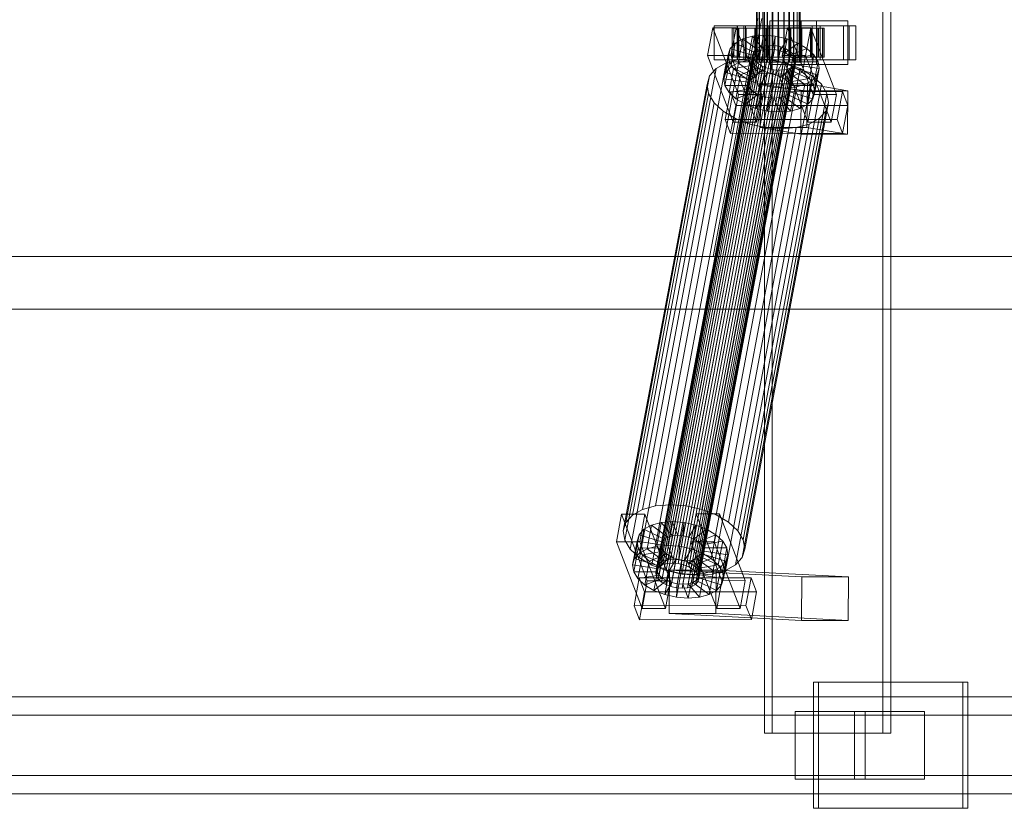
# Model space of a CAD drawing. Header units: millimetres. Extents: x -1970 to 61924, y -58230 to 6847.
# Tile 388 of 656: x 7859 to 8265, y -18456 to -18130. Entities that reach past the tile are written whole.
import ezdxf

# ---------------------------------------------------------------- set-up
doc = ezdxf.new("R2010")
doc.units = ezdxf.units.MM
doc.layers.add('superior_C01', color=7, linetype='Continuous', lineweight=0)

msp = doc.modelspace()

# ---------------------------------------------------------------- linework, layer by layer
at = {"layer": 'superior_C01'}
for p, q in [((8166.16, -17575), (8166.16, -18425)), ((8169.395, -18425), (8169.395, -17575)), ((8215.079, -18425), (8215.079, -17575)), ((8218.314, -17575), (8218.314, -18425)), ((8162.855, -18148), (8162.855, -17852)), ((8163.135, -18148), (8163.135, -17852)), ((8163.188, -18148), (8163.188, -17852)), ((8164.01, -18148), (8164.01, -17852)), ((8164.111, -18148), (8164.111, -17852)), ((8165.419, -18148), (8165.419, -17852)), ((8165.562, -18148), (8165.562, -17852)), ((8167.267, -18148), (8167.267, -17852)), ((8167.442, -18148), (8167.442, -17852)), ((8169.428, -18148), (8169.428, -17852)), ((8169.622, -18148), (8169.622, -17852)), ((8171.753, -18148), (8171.753, -17852)), ((8171.955, -18148), (8171.955, -17852)), ((8174.086, -18148), (8174.086, -17852)), ((8174.281, -18148), (8174.281, -17852)), ((8176.267, -18148), (8176.267, -17852)), ((8176.441, -18148), (8176.441, -17852)), ((8178.147, -18148), (8178.147, -17852)), ((8178.289, -18148), (8178.289, -17852)), ((8179.598, -18148), (8179.598, -17852)), ((8179.698, -18148), (8179.698, -17852)), ((8180.521, -17852), (8180.521, -18148)), ((8180.573, -18148), (8180.573, -17852)), ((8180.854, -18148), (8180.854, -17852)), ((8163.398, -18130), (8144.954, -18228.298)), ((8146.562, -18228.298), (8165.006, -18130)), ((8187.685, -18131), (8168.426, -18131)), ((8168.426, -18131), (8168.426, -18149)), ((8181.259, -18131), (8168.426, -18131)), ((8181.259, -18149), (8181.259, -18131)), ((8181.259, -18131), (8200.519, -18131)), ((8187.685, -18149), (8187.685, -18131)), ((8187.685, -18131), (8200.519, -18131)), ((8200.519, -18131), (8200.519, -18149)), ((8144.803, -18133.859), (8142.651, -18145.327)), ((8154.433, -18133.847), (8144.803, -18133.859)), ((8155.436, -18161.391), (8144.803, -18133.859)), ((8155.06, -18133), (8145.431, -18133)), ((8145.431, -18133), (8145.431, -18147)), ((8158.372, -18133), (8145.431, -18133)), ((8152.281, -18145.315), (8154.433, -18133.847)), ((8153.448, -18134), (8152.855, -18134)), ((8152.855, -18134), (8162.855, -18134)), ((8152.855, -18146), (8152.855, -18134)), ((8152.855, -18134), (8153.558, -18134)), ((8155.294, -18134), (8153.448, -18134)), ((8153.448, -18134), (8163.135, -18134)), ((8153.448, -18146), (8153.448, -18134)), ((8153.558, -18134), (8163.188, -18134)), ((8153.558, -18146), (8153.558, -18134)), ((8153.558, -18134), (8155.507, -18134)), ((8154.433, -18133.847), (8165.066, -18161.379)), ((8201.167, -18133), (8154.944, -18133)), ((8154.944, -18133), (8154.944, -18147)), ((8157.64, -18133), (8154.944, -18133)), ((8155.06, -18147), (8155.06, -18133)), ((8155.06, -18133), (8168.002, -18133)), ((8158.27, -18134), (8155.294, -18134)), ((8155.294, -18134), (8164.01, -18134)), ((8155.294, -18146), (8155.294, -18134)), ((8155.507, -18134), (8164.111, -18134)), ((8155.507, -18146), (8155.507, -18134)), ((8155.507, -18134), (8158.57, -18134)), ((8157.64, -18147), (8157.64, -18133)), ((8157.64, -18133), (8203.863, -18133)), ((8162.171, -18134), (8158.27, -18134)), ((8158.27, -18134), (8165.419, -18134)), ((8158.27, -18146), (8158.27, -18134)), ((8158.372, -18147), (8158.372, -18133)), ((8158.372, -18133), (8168.002, -18133)), ((8158.57, -18134), (8165.562, -18134)), ((8158.57, -18146), (8158.57, -18134)), ((8158.57, -18134), (8162.539, -18134)), ((8166.732, -18134), (8162.171, -18134)), ((8162.171, -18134), (8167.267, -18134)), ((8162.171, -18146), (8162.171, -18134)), ((8162.539, -18134), (8167.442, -18134)), ((8162.539, -18146), (8162.539, -18134)), ((8162.539, -18134), (8167.142, -18134)), ((8162.855, -18134), (8163.135, -18134)), ((8162.855, -18134), (8162.855, -18146)), ((8163.188, -18134), (8162.855, -18134)), ((8163.135, -18134), (8164.01, -18134)), ((8163.135, -18134), (8163.135, -18146)), ((8163.188, -18134), (8163.188, -18146)), ((8164.111, -18134), (8163.188, -18134)), ((8164.01, -18134), (8165.419, -18134)), ((8164.01, -18134), (8164.01, -18146)), ((8164.111, -18134), (8164.111, -18146)), ((8165.562, -18134), (8164.111, -18134)), ((8165.419, -18134), (8167.267, -18134)), ((8165.419, -18134), (8165.419, -18146)), ((8165.562, -18134), (8165.562, -18146)), ((8167.442, -18134), (8165.562, -18134)), ((8171.642, -18134), (8166.732, -18134)), ((8166.732, -18134), (8169.428, -18134)), ((8166.732, -18146), (8166.732, -18134)), ((8167.142, -18134), (8169.622, -18134)), ((8167.142, -18146), (8167.142, -18134)), ((8167.142, -18134), (8172.067, -18134)), ((8167.267, -18134), (8169.428, -18134)), ((8167.267, -18134), (8167.267, -18146)), ((8167.442, -18134), (8167.442, -18146)), ((8169.622, -18134), (8167.442, -18134)), ((8168.002, -18133), (8168.002, -18147)), ((8169.428, -18134), (8171.753, -18134)), ((8169.428, -18134), (8169.428, -18146)), ((8169.622, -18134), (8169.622, -18146)), ((8171.955, -18134), (8169.622, -18134)), ((8176.566, -18134), (8171.642, -18134)), ((8171.642, -18134), (8171.753, -18134)), ((8171.642, -18146), (8171.642, -18134)), ((8171.753, -18134), (8174.086, -18134)), ((8171.753, -18134), (8171.753, -18146)), ((8172.067, -18134), (8171.955, -18134)), ((8171.955, -18134), (8171.955, -18146)), ((8174.281, -18134), (8171.955, -18134)), ((8172.067, -18146), (8172.067, -18134)), ((8172.067, -18134), (8176.977, -18134)), ((8175.618, -18133.821), (8173.466, -18145.289)), ((8176.566, -18134), (8174.086, -18134)), ((8174.086, -18134), (8176.267, -18134)), ((8174.086, -18134), (8174.086, -18146)), ((8176.977, -18134), (8174.281, -18134)), ((8174.281, -18134), (8174.281, -18146)), ((8176.441, -18134), (8174.281, -18134)), ((8185.248, -18133.809), (8175.618, -18133.821)), ((8186.251, -18161.353), (8175.618, -18133.821)), ((8185.875, -18133), (8176.246, -18133)), ((8176.246, -18133), (8176.246, -18147)), ((8189.187, -18133), (8176.246, -18133)), ((8181.169, -18134), (8176.267, -18134)), ((8176.267, -18134), (8178.147, -18134)), ((8176.267, -18134), (8176.267, -18146)), ((8181.538, -18134), (8176.441, -18134)), ((8176.441, -18134), (8176.441, -18146)), ((8178.289, -18134), (8176.441, -18134)), ((8181.169, -18134), (8176.566, -18134)), ((8176.566, -18146), (8176.566, -18134)), ((8176.977, -18146), (8176.977, -18134)), ((8176.977, -18134), (8181.538, -18134)), ((8185.138, -18134), (8178.147, -18134)), ((8178.147, -18134), (8179.598, -18134)), ((8178.147, -18134), (8178.147, -18146)), ((8185.439, -18134), (8178.289, -18134)), ((8178.289, -18134), (8178.289, -18146)), ((8179.698, -18134), (8178.289, -18134)), ((8188.201, -18134), (8179.598, -18134)), ((8179.598, -18134), (8180.521, -18134)), ((8179.598, -18134), (8179.598, -18146)), ((8188.414, -18134), (8179.698, -18134)), ((8179.698, -18134), (8179.698, -18146)), ((8180.573, -18134), (8179.698, -18134)), ((8180.521, -18134), (8190.151, -18134)), ((8180.521, -18146), (8180.521, -18134)), ((8180.521, -18134), (8180.854, -18134)), ((8190.261, -18134), (8180.573, -18134)), ((8180.573, -18134), (8180.573, -18146)), ((8180.854, -18134), (8180.573, -18134)), ((8190.853, -18134), (8180.854, -18134)), ((8180.854, -18134), (8180.854, -18146)), ((8185.138, -18134), (8181.169, -18134)), ((8181.169, -18146), (8181.169, -18134)), ((8181.538, -18146), (8181.538, -18134)), ((8181.538, -18134), (8185.439, -18134)), ((8183.096, -18145.277), (8185.248, -18133.809)), ((8188.201, -18134), (8185.138, -18134)), ((8185.138, -18146), (8185.138, -18134)), ((8185.248, -18133.809), (8195.881, -18161.341)), ((8185.439, -18146), (8185.439, -18134)), ((8185.439, -18134), (8188.414, -18134)), ((8185.875, -18147), (8185.875, -18133)), ((8185.875, -18133), (8198.817, -18133)), ((8190.151, -18134), (8188.201, -18134)), ((8188.201, -18146), (8188.201, -18134)), ((8188.414, -18146), (8188.414, -18134)), ((8188.414, -18134), (8190.261, -18134)), ((8189.187, -18147), (8189.187, -18133)), ((8189.187, -18133), (8198.817, -18133)), ((8190.151, -18134), (8190.151, -18146)), ((8190.853, -18134), (8190.151, -18134)), ((8190.261, -18146), (8190.261, -18134)), ((8190.261, -18134), (8190.853, -18134)), ((8190.853, -18146), (8190.853, -18134)), ((8198.817, -18133), (8198.817, -18147)), ((8201.167, -18147), (8201.167, -18133)), ((8201.167, -18133), (8203.863, -18133)), ((8203.863, -18133), (8203.863, -18147)), ((8157.174, -18138.419), (8154.053, -18140.156)), ((8155.329, -18148.249), (8157.174, -18138.419)), ((8161.166, -18137.325), (8157.174, -18138.419)), ((8157.174, -18138.419), (8163.907, -18143.38)), ((8159.321, -18147.155), (8161.166, -18137.325)), ((8165.758, -18136.948), (8161.166, -18137.325)), ((8161.166, -18137.325), (8165.798, -18142.862)), ((8163.913, -18146.777), (8165.758, -18136.948)), ((8170.637, -18137.313), (8165.758, -18136.948)), ((8165.758, -18136.948), (8167.973, -18142.683)), ((8168.792, -18147.143), (8170.637, -18137.313)), ((8170.637, -18137.313), (8170.284, -18142.856)), ((8175.47, -18138.396), (8170.637, -18137.313)), ((8175.47, -18138.396), (8172.574, -18143.369)), ((8173.626, -18148.226), (8175.47, -18138.396)), ((8179.928, -18140.123), (8175.47, -18138.396)), ((8122.62, -18356.363), (8162.736, -18142.565)), ((8124.098, -18355.541), (8164.214, -18141.742)), ((8125.989, -18355.022), (8166.105, -18141.224)), ((8128.164, -18354.844), (8168.28, -18141.045)), ((8130.475, -18355.017), (8170.592, -18141.218)), ((8132.765, -18355.53), (8172.881, -18141.731)), ((8134.876, -18356.348), (8174.993, -18142.549)), ((8150.173, -18152.246), (8152.017, -18142.416)), ((8152.017, -18142.416), (8151.204, -18145.047)), ((8154.053, -18140.156), (8152.017, -18142.416)), ((8152.017, -18142.416), (8161.464, -18145.274)), ((8152.209, -18149.985), (8154.053, -18140.156)), ((8154.053, -18140.156), (8162.429, -18144.203)), ((8162.736, -18142.565), (8161.772, -18143.635)), ((8164.214, -18141.742), (8162.736, -18142.565)), ((8163.907, -18143.38), (8165.798, -18142.862)), ((8165.798, -18142.862), (8163.953, -18152.692)), ((8166.105, -18141.224), (8164.214, -18141.742)), ((8165.798, -18142.862), (8167.973, -18142.683)), ((8168.28, -18141.045), (8166.105, -18141.224)), ((8167.973, -18142.683), (8166.129, -18152.513)), ((8167.973, -18142.683), (8170.284, -18142.856)), ((8170.592, -18141.218), (8168.28, -18141.045)), ((8170.284, -18142.856), (8168.44, -18152.686)), ((8170.284, -18142.856), (8172.574, -18143.369)), ((8172.881, -18141.731), (8170.592, -18141.218)), ((8174.993, -18142.549), (8172.881, -18141.731)), ((8179.928, -18140.123), (8174.685, -18144.188)), ((8176.783, -18143.617), (8174.993, -18142.549)), ((8183.707, -18142.377), (8176.475, -18145.255)), ((8178.084, -18149.953), (8179.928, -18140.123)), ((8183.707, -18142.377), (8179.928, -18140.123)), ((8181.863, -18152.207), (8183.707, -18142.377)), ((8186.55, -18145.003), (8183.707, -18142.377)), ((8121.159, -18331.197), (8155.742, -18146.887)), ((8121.27, -18358.68), (8161.387, -18144.881)), ((8121.491, -18360.017), (8161.607, -18146.218)), ((8121.655, -18357.434), (8161.772, -18143.635)), ((8127.298, -18330.692), (8161.881, -18146.383)), ((8133.82, -18331.181), (8168.403, -18146.872)), ((8136.667, -18357.415), (8176.783, -18143.617)), ((8138.013, -18358.659), (8178.13, -18144.861)), ((8178.941, -18146.196), (8138.824, -18359.995)), ((8142.651, -18145.327), (8152.281, -18145.315)), ((8142.651, -18145.327), (8153.284, -18172.859)), ((8145.431, -18147), (8155.06, -18147)), ((8145.431, -18147), (8158.372, -18147)), ((8149.36, -18154.877), (8151.204, -18145.047)), ((8155.742, -18146.887), (8150.405, -18148.35)), ((8151.204, -18145.047), (8161.079, -18146.52)), ((8151.204, -18145.047), (8151.67, -18147.868)), ((8162.914, -18172.847), (8152.281, -18145.315)), ((8162.855, -18146), (8152.855, -18146)), ((8152.855, -18146), (8153.448, -18146)), ((8153.558, -18146), (8152.855, -18146)), ((8163.135, -18146), (8153.448, -18146)), ((8153.448, -18146), (8155.294, -18146)), ((8163.188, -18146), (8153.558, -18146)), ((8155.507, -18146), (8153.558, -18146)), ((8154.944, -18147), (8201.167, -18147)), ((8154.944, -18147), (8157.64, -18147)), ((8168.002, -18147), (8155.06, -18147)), ((8164.01, -18146), (8155.294, -18146)), ((8155.294, -18146), (8158.27, -18146)), ((8155.329, -18148.249), (8159.321, -18147.155)), ((8164.111, -18146), (8155.507, -18146)), ((8158.57, -18146), (8155.507, -18146)), ((8161.881, -18146.383), (8155.742, -18146.887)), ((8203.863, -18147), (8157.64, -18147)), ((8165.419, -18146), (8158.27, -18146)), ((8158.27, -18146), (8162.171, -18146)), ((8168.002, -18147), (8158.372, -18147)), ((8165.562, -18146), (8158.57, -18146)), ((8162.539, -18146), (8158.57, -18146)), ((8161.079, -18146.52), (8159.235, -18156.35)), ((8159.321, -18147.155), (8163.913, -18146.777)), ((8163.953, -18152.692), (8159.321, -18147.155)), ((8161.464, -18145.274), (8159.62, -18155.103)), ((8162.429, -18144.203), (8160.584, -18154.033)), ((8161.079, -18146.52), (8161.464, -18145.274)), ((8161.3, -18147.856), (8161.079, -18146.52)), ((8161.772, -18143.635), (8161.387, -18144.881)), ((8161.387, -18144.881), (8161.607, -18146.218)), ((8161.464, -18145.274), (8162.429, -18144.203)), ((8161.607, -18146.218), (8162.419, -18147.554)), ((8168.403, -18146.872), (8161.881, -18146.383)), ((8163.907, -18143.38), (8162.062, -18153.21)), ((8167.267, -18146), (8162.171, -18146)), ((8162.171, -18146), (8166.732, -18146)), ((8162.429, -18144.203), (8163.907, -18143.38)), ((8167.442, -18146), (8162.539, -18146)), ((8167.142, -18146), (8162.539, -18146)), ((8163.135, -18146), (8162.855, -18146)), ((8162.855, -18146), (8163.188, -18146)), ((8164.01, -18146), (8163.135, -18146)), ((8163.188, -18146), (8164.111, -18146)), ((8166.129, -18152.513), (8163.913, -18146.777)), ((8163.913, -18146.777), (8168.792, -18147.143)), ((8165.419, -18146), (8164.01, -18146)), ((8164.111, -18146), (8165.562, -18146)), ((8167.267, -18146), (8165.419, -18146)), ((8165.562, -18146), (8167.442, -18146)), ((8169.428, -18146), (8166.732, -18146)), ((8166.732, -18146), (8171.642, -18146)), ((8169.622, -18146), (8167.142, -18146)), ((8172.067, -18146), (8167.142, -18146)), ((8169.428, -18146), (8167.267, -18146)), ((8167.442, -18146), (8169.622, -18146)), ((8174.864, -18148.32), (8168.403, -18146.872)), ((8168.44, -18152.686), (8168.792, -18147.143)), ((8168.792, -18147.143), (8173.626, -18148.226)), ((8171.753, -18146), (8169.428, -18146)), ((8169.622, -18146), (8171.955, -18146)), ((8172.574, -18143.369), (8170.729, -18153.199)), ((8171.753, -18146), (8171.642, -18146)), ((8171.642, -18146), (8176.566, -18146)), ((8174.086, -18146), (8171.753, -18146)), ((8171.955, -18146), (8172.067, -18146)), ((8171.955, -18146), (8174.281, -18146)), ((8176.977, -18146), (8172.067, -18146)), ((8172.574, -18143.369), (8174.685, -18144.188)), ((8174.685, -18144.188), (8172.841, -18154.017)), ((8173.466, -18145.289), (8183.096, -18145.277)), ((8173.466, -18145.289), (8184.099, -18172.821)), ((8176.267, -18146), (8174.086, -18146)), ((8174.086, -18146), (8176.566, -18146)), ((8174.281, -18146), (8176.977, -18146)), ((8174.281, -18146), (8176.441, -18146)), ((8176.475, -18145.255), (8174.631, -18155.085)), ((8174.685, -18144.188), (8176.475, -18145.255)), ((8177.822, -18146.499), (8175.978, -18156.329)), ((8176.246, -18147), (8185.875, -18147)), ((8176.246, -18147), (8189.187, -18147)), ((8178.147, -18146), (8176.267, -18146)), ((8176.267, -18146), (8181.169, -18146)), ((8176.441, -18146), (8181.538, -18146)), ((8176.441, -18146), (8178.289, -18146)), ((8176.475, -18145.255), (8177.822, -18146.499)), ((8176.566, -18146), (8181.169, -18146)), ((8178.13, -18144.861), (8176.783, -18143.617)), ((8181.538, -18146), (8176.977, -18146)), ((8186.55, -18145.003), (8177.822, -18146.499)), ((8177.822, -18146.499), (8178.633, -18147.835)), ((8178.941, -18146.196), (8178.13, -18144.861)), ((8179.598, -18146), (8178.147, -18146)), ((8178.147, -18146), (8185.138, -18146)), ((8178.289, -18146), (8185.439, -18146)), ((8178.289, -18146), (8179.698, -18146)), ((8179.162, -18147.533), (8178.941, -18146.196)), ((8180.521, -18146), (8179.598, -18146)), ((8179.598, -18146), (8188.201, -18146)), ((8179.698, -18146), (8188.414, -18146)), ((8179.698, -18146), (8180.573, -18146)), ((8190.151, -18146), (8180.521, -18146)), ((8180.854, -18146), (8180.521, -18146)), ((8180.573, -18146), (8190.261, -18146)), ((8180.573, -18146), (8180.854, -18146)), ((8180.854, -18146), (8190.853, -18146)), ((8181.169, -18146), (8185.138, -18146)), ((8185.439, -18146), (8181.538, -18146)), ((8193.729, -18172.809), (8183.096, -18145.277)), ((8184.706, -18154.833), (8186.55, -18145.003)), ((8185.138, -18146), (8188.201, -18146)), ((8188.414, -18146), (8185.439, -18146)), ((8198.817, -18147), (8185.875, -18147)), ((8188.263, -18147.823), (8186.55, -18145.003)), ((8188.201, -18146), (8190.151, -18146)), ((8190.261, -18146), (8188.414, -18146)), ((8198.817, -18147), (8189.187, -18147)), ((8190.151, -18146), (8190.853, -18146)), ((8190.853, -18146), (8190.261, -18146)), ((8203.863, -18147), (8201.167, -18147)), ((8111.65, -18334.981), (8146.234, -18150.672)), ((8115.822, -18332.659), (8150.405, -18148.35)), ((8122.302, -18361.352), (8162.419, -18147.554)), ((8123.649, -18362.596), (8163.765, -18148.798)), ((8125.439, -18363.664), (8165.556, -18149.865)), ((8127.551, -18364.482), (8167.667, -18150.683)), ((8129.84, -18364.995), (8169.957, -18151.196)), ((8132.151, -18365.168), (8172.268, -18151.369)), ((8134.327, -18364.989), (8174.443, -18151.191)), ((8136.218, -18364.471), (8176.334, -18150.672)), ((8137.696, -18363.648), (8177.812, -18149.85)), ((8138.66, -18362.578), (8178.777, -18148.779)), ((8139.045, -18361.332), (8179.162, -18147.533)), ((8140.281, -18332.629), (8174.864, -18148.32)), ((8146.234, -18150.672), (8143.512, -18153.694)), ((8150.405, -18148.35), (8146.234, -18150.672)), ((8146.241, -18334.938), (8180.824, -18150.629)), ((8149.826, -18157.698), (8151.67, -18147.868)), ((8150.173, -18152.246), (8152.209, -18149.985)), ((8151.539, -18160.518), (8153.383, -18150.688)), ((8151.67, -18147.868), (8161.3, -18147.856)), ((8151.67, -18147.868), (8153.383, -18150.688)), ((8152.209, -18149.985), (8155.329, -18148.249)), ((8160.584, -18154.033), (8152.209, -18149.985)), ((8153.383, -18150.688), (8162.111, -18149.192)), ((8153.383, -18150.688), (8156.226, -18153.314)), ((8162.062, -18153.21), (8155.329, -18148.249)), ((8156.226, -18153.314), (8163.458, -18150.436)), ((8161.3, -18147.856), (8159.456, -18157.686)), ((8162.111, -18149.192), (8160.267, -18159.022)), ((8162.111, -18149.192), (8161.3, -18147.856)), ((8163.458, -18150.436), (8161.614, -18160.266)), ((8163.458, -18150.436), (8162.111, -18149.192)), ((8162.419, -18147.554), (8163.765, -18148.798)), ((8163.188, -18148), (8162.855, -18148)), ((8162.855, -18148), (8163.135, -18148)), ((8163.135, -18148), (8164.01, -18148)), ((8164.111, -18148), (8163.188, -18148)), ((8165.248, -18151.503), (8163.458, -18150.436)), ((8163.765, -18148.798), (8165.556, -18149.865)), ((8164.01, -18148), (8165.419, -18148)), ((8165.562, -18148), (8164.111, -18148)), ((8165.419, -18148), (8167.267, -18148)), ((8165.556, -18149.865), (8167.667, -18150.683)), ((8167.442, -18148), (8165.562, -18148)), ((8167.267, -18148), (8169.428, -18148)), ((8169.622, -18148), (8167.442, -18148)), ((8167.667, -18150.683), (8169.957, -18151.196)), ((8168.426, -18149), (8187.685, -18149)), ((8181.259, -18149), (8168.426, -18149)), ((8169.428, -18148), (8171.753, -18148)), ((8171.955, -18148), (8169.622, -18148)), ((8169.957, -18151.196), (8172.268, -18151.369)), ((8170.729, -18153.199), (8173.626, -18148.226)), ((8171.753, -18148), (8174.086, -18148)), ((8174.281, -18148), (8171.955, -18148)), ((8172.268, -18151.369), (8174.443, -18151.191)), ((8172.841, -18154.017), (8178.084, -18149.953)), ((8173.626, -18148.226), (8178.084, -18149.953)), ((8174.086, -18148), (8176.267, -18148)), ((8176.441, -18148), (8174.281, -18148)), ((8174.443, -18151.191), (8176.334, -18150.672)), ((8180.824, -18150.629), (8174.864, -18148.32)), ((8176.267, -18148), (8178.147, -18148)), ((8176.334, -18150.672), (8177.812, -18149.85)), ((8178.289, -18148), (8176.441, -18148)), ((8178.469, -18150.417), (8176.625, -18160.247)), ((8176.789, -18157.665), (8178.633, -18147.835)), ((8178.854, -18149.171), (8177.01, -18159.001)), ((8178.469, -18150.417), (8177.505, -18151.488)), ((8177.812, -18149.85), (8178.777, -18148.779)), ((8178.084, -18149.953), (8181.863, -18152.207)), ((8178.147, -18148), (8179.598, -18148)), ((8179.698, -18148), (8178.289, -18148)), ((8178.854, -18149.171), (8178.469, -18150.417)), ((8187.916, -18153.275), (8178.469, -18150.417)), ((8178.633, -18147.835), (8188.263, -18147.823)), ((8178.633, -18147.835), (8178.854, -18149.171)), ((8178.777, -18148.779), (8179.162, -18147.533)), ((8188.729, -18150.644), (8178.854, -18149.171)), ((8179.598, -18148), (8180.521, -18148)), ((8180.573, -18148), (8179.698, -18148)), ((8180.521, -18148), (8180.854, -18148)), ((8180.854, -18148), (8180.573, -18148)), ((8185.877, -18153.641), (8180.824, -18150.629)), ((8200.519, -18149), (8181.259, -18149)), ((8188.263, -18147.823), (8186.419, -18157.653)), ((8186.885, -18160.474), (8188.729, -18150.644)), ((8200.519, -18149), (8187.685, -18149)), ((8187.916, -18153.275), (8188.729, -18150.644)), ((8188.729, -18150.644), (8188.263, -18147.823)), ((8108.929, -18338.003), (8143.512, -18153.694)), ((8143.512, -18153.694), (8142.425, -18157.211)), ((8149.36, -18154.877), (8150.173, -18152.246)), ((8159.235, -18156.35), (8149.36, -18154.877)), ((8149.826, -18157.698), (8149.36, -18154.877)), ((8159.62, -18155.103), (8150.173, -18152.246)), ((8151.294, -18337.95), (8185.877, -18153.641)), ((8154.382, -18163.144), (8156.226, -18153.314)), ((8156.226, -18153.314), (8160.005, -18155.567)), ((8159.62, -18155.103), (8159.235, -18156.35)), ((8160.584, -18154.033), (8159.62, -18155.103)), ((8160.005, -18155.567), (8165.248, -18151.503)), ((8162.062, -18153.21), (8160.584, -18154.033)), ((8163.953, -18152.692), (8162.062, -18153.21)), ((8165.248, -18151.503), (8163.404, -18161.333)), ((8166.129, -18152.513), (8163.953, -18152.692)), ((8164.463, -18157.295), (8167.36, -18152.321)), ((8167.36, -18152.321), (8165.248, -18151.503)), ((8167.36, -18152.321), (8165.515, -18162.151)), ((8168.44, -18152.686), (8166.129, -18152.513)), ((8169.649, -18152.835), (8167.36, -18152.321)), ((8169.649, -18152.835), (8167.805, -18162.664)), ((8170.729, -18153.199), (8168.44, -18152.686)), ((8169.297, -18158.378), (8169.649, -18152.835)), ((8171.96, -18153.008), (8169.649, -18152.835)), ((8171.96, -18153.008), (8170.116, -18162.837)), ((8172.841, -18154.017), (8170.729, -18153.199)), ((8174.136, -18152.829), (8171.96, -18153.008)), ((8174.176, -18158.743), (8171.96, -18153.008)), ((8174.136, -18152.829), (8172.291, -18162.659)), ((8174.631, -18155.085), (8172.841, -18154.017)), ((8176.027, -18152.311), (8174.136, -18152.829)), ((8178.768, -18158.366), (8174.136, -18152.829)), ((8176.027, -18152.311), (8174.182, -18162.14)), ((8174.631, -18155.085), (8181.863, -18152.207)), ((8175.978, -18156.329), (8174.631, -18155.085)), ((8177.505, -18151.488), (8175.66, -18161.318)), ((8175.978, -18156.329), (8184.706, -18154.833)), ((8177.505, -18151.488), (8176.027, -18152.311)), ((8182.76, -18157.272), (8176.027, -18152.311)), ((8185.88, -18155.535), (8177.505, -18151.488)), ((8181.863, -18152.207), (8184.706, -18154.833)), ((8184.706, -18154.833), (8186.419, -18157.653)), ((8189.677, -18157.152), (8185.877, -18153.641)), ((8185.88, -18155.535), (8187.916, -18153.275)), ((8186.072, -18163.105), (8187.916, -18153.275)), ((8107.842, -18341.52), (8142.425, -18157.211)), ((8142.425, -18157.211), (8143.048, -18160.982)), ((8159.456, -18157.686), (8149.826, -18157.698)), ((8151.539, -18160.518), (8149.826, -18157.698)), ((8160.267, -18159.022), (8151.539, -18160.518)), ((8155.094, -18341.461), (8189.677, -18157.152)), ((8158.161, -18165.397), (8160.005, -18155.567)), ((8159.235, -18156.35), (8159.456, -18157.686)), ((8159.456, -18157.686), (8160.267, -18159.022)), ((8160.005, -18155.567), (8164.463, -18157.295)), ((8160.267, -18159.022), (8161.614, -18160.266)), ((8162.619, -18167.125), (8164.463, -18157.295)), ((8164.622, -18156.962), (8164.398, -18174.943)), ((8164.463, -18157.295), (8169.297, -18158.378)), ((8183.881, -18156.962), (8164.622, -18156.962)), ((8181.365, -18159.83), (8164.622, -18156.962)), ((8167.452, -18168.208), (8169.297, -18158.378)), ((8169.297, -18158.378), (8174.176, -18158.743)), ((8172.331, -18168.573), (8174.176, -18158.743)), ((8174.176, -18158.743), (8178.768, -18158.366)), ((8176.789, -18157.665), (8175.978, -18156.329)), ((8176.625, -18160.247), (8177.01, -18159.001)), ((8186.419, -18157.653), (8176.789, -18157.665)), ((8177.01, -18159.001), (8176.789, -18157.665)), ((8176.923, -18168.196), (8178.768, -18158.366)), ((8177.01, -18159.001), (8186.885, -18160.474)), ((8178.768, -18158.366), (8182.76, -18157.272)), ((8180.915, -18167.102), (8182.76, -18157.272)), ((8182.76, -18157.272), (8185.88, -18155.535)), ((8183.657, -18174.943), (8183.881, -18156.962)), ((8183.881, -18156.962), (8200.624, -18159.83)), ((8184.036, -18165.365), (8185.88, -18155.535)), ((8186.419, -18157.653), (8186.885, -18160.474)), ((8191.967, -18160.922), (8189.677, -18157.152)), ((8108.465, -18345.291), (8143.048, -18160.982)), ((8143.048, -18160.982), (8145.338, -18164.752)), ((8152.104, -18160.247), (8149.952, -18171.715)), ((8154.382, -18163.144), (8151.539, -18160.518)), ((8198.327, -18160.19), (8152.104, -18160.247)), ((8154.319, -18165.983), (8152.104, -18160.247)), ((8153.284, -18172.859), (8155.436, -18161.391)), ((8161.614, -18160.266), (8154.382, -18163.144)), ((8158.161, -18165.397), (8154.382, -18163.144)), ((8155.436, -18161.391), (8165.066, -18161.379)), ((8191.967, -18160.922), (8157.384, -18345.231)), ((8163.404, -18161.333), (8158.161, -18165.397)), ((8161.614, -18160.266), (8163.404, -18161.333)), ((8165.515, -18162.151), (8162.619, -18167.125)), ((8165.066, -18161.379), (8162.914, -18172.847)), ((8163.404, -18161.333), (8165.515, -18162.151)), ((8165.515, -18162.151), (8167.805, -18162.664)), ((8167.805, -18162.664), (8167.452, -18168.208)), ((8167.805, -18162.664), (8170.116, -18162.837)), ((8170.116, -18162.837), (8172.291, -18162.659)), ((8170.116, -18162.837), (8172.331, -18168.573)), ((8172.291, -18162.659), (8174.182, -18162.14)), ((8172.291, -18162.659), (8176.923, -18168.196)), ((8174.182, -18162.14), (8175.66, -18161.318)), ((8174.182, -18162.14), (8180.915, -18167.102)), ((8175.66, -18161.318), (8176.625, -18160.247)), ((8175.66, -18161.318), (8184.036, -18165.365)), ((8176.625, -18160.247), (8186.072, -18163.105)), ((8181.141, -18177.811), (8181.365, -18159.83)), ((8181.365, -18159.83), (8200.624, -18159.83)), ((8186.072, -18163.105), (8184.036, -18165.365)), ((8184.099, -18172.821), (8186.251, -18161.353)), ((8186.885, -18160.474), (8186.072, -18163.105)), ((8186.251, -18161.353), (8195.881, -18161.341)), ((8192.59, -18164.693), (8191.967, -18160.922)), ((8195.881, -18161.341), (8193.729, -18172.809)), ((8196.175, -18171.658), (8198.327, -18160.19)), ((8198.327, -18160.19), (8200.542, -18165.926)), ((8200.624, -18159.83), (8200.4, -18177.811)), ((8110.755, -18349.061), (8145.338, -18164.752)), ((8145.338, -18164.752), (8149.138, -18168.263)), ((8152.167, -18177.451), (8154.319, -18165.983)), ((8154.319, -18165.983), (8200.542, -18165.926)), ((8158.007, -18349.002), (8192.59, -18164.693)), ((8162.619, -18167.125), (8158.161, -18165.397)), ((8167.452, -18168.208), (8162.619, -18167.125)), ((8180.915, -18167.102), (8176.923, -18168.196)), ((8184.036, -18165.365), (8180.915, -18167.102)), ((8191.503, -18168.21), (8192.59, -18164.693)), ((8200.542, -18165.926), (8198.39, -18177.394)), ((8114.555, -18352.572), (8149.138, -18168.263)), ((8119.608, -18355.584), (8154.191, -18171.275)), ((8149.138, -18168.263), (8154.191, -18171.275)), ((8149.952, -18171.715), (8196.175, -18171.658)), ((8149.952, -18171.715), (8152.167, -18177.451)), ((8154.191, -18171.275), (8160.151, -18173.584)), ((8154.198, -18355.541), (8188.781, -18171.232)), ((8156.92, -18352.519), (8191.503, -18168.21)), ((8172.331, -18168.573), (8167.452, -18168.208)), ((8176.923, -18168.196), (8172.331, -18168.573)), ((8184.61, -18173.554), (8188.781, -18171.232)), ((8188.781, -18171.232), (8191.503, -18168.21)), ((8198.39, -18177.394), (8196.175, -18171.658)), ((8125.567, -18357.893), (8160.151, -18173.584)), ((8132.029, -18359.341), (8166.612, -18175.032)), ((8138.551, -18359.83), (8173.134, -18175.521)), ((8144.69, -18359.326), (8179.273, -18175.016)), ((8150.027, -18357.863), (8184.61, -18173.554)), ((8162.914, -18172.847), (8153.284, -18172.859)), ((8160.151, -18173.584), (8166.612, -18175.032)), ((8164.398, -18174.943), (8183.657, -18174.943)), ((8181.141, -18177.811), (8164.398, -18174.943)), ((8166.612, -18175.032), (8173.134, -18175.521)), ((8173.134, -18175.521), (8179.273, -18175.016)), ((8179.273, -18175.016), (8184.61, -18173.554)), ((8200.4, -18177.811), (8183.657, -18174.943)), ((8193.729, -18172.809), (8184.099, -18172.821)), ((8198.39, -18177.394), (8152.167, -18177.451)), ((8200.4, -18177.811), (8181.141, -18177.811)), ((8144.954, -18228.298), (7566.897, -18228.298)), ((7568.505, -18228.298), (8146.562, -18228.298)), ((8144.954, -18228.298), (8146.562, -18228.298)), ((8578.496, -18228.298), (8144.954, -18228.298)), ((8146.562, -18228.298), (8580.104, -18228.298)), ((10242.208, -18250), (1103.221, -18250)), ((1104.577, -18250), (10243.564, -18250)), ((8111.65, -18334.981), (8115.822, -18332.659)), ((8115.822, -18332.659), (8121.159, -18331.197)), ((8121.159, -18331.197), (8127.298, -18330.692)), ((8127.298, -18330.692), (8133.82, -18331.181)), ((8133.82, -18331.181), (8140.281, -18332.629)), ((8140.281, -18332.629), (8146.241, -18334.938)), ((8107.146, -18334.551), (8104.994, -18346.02)), ((8116.776, -18334.539), (8107.146, -18334.551)), ((8117.779, -18362.083), (8107.146, -18334.551)), ((8107.842, -18341.52), (8108.929, -18338.003)), ((8108.929, -18338.003), (8111.65, -18334.981)), ((8114.624, -18346.008), (8116.776, -18334.539)), ((8116.776, -18334.539), (8127.409, -18362.071)), ((8123.509, -18338.017), (8119.516, -18339.111)), ((8121.664, -18347.847), (8123.509, -18338.017)), ((8128.101, -18337.64), (8123.509, -18338.017)), ((8123.509, -18338.017), (8128.141, -18343.554)), ((8126.256, -18347.47), (8128.101, -18337.64)), ((8132.98, -18338.005), (8128.101, -18337.64)), ((8128.101, -18337.64), (8130.316, -18343.376)), ((8131.135, -18347.835), (8132.98, -18338.005)), ((8132.98, -18338.005), (8132.627, -18343.549)), ((8137.813, -18339.088), (8132.98, -18338.005)), ((8137.961, -18334.513), (8135.809, -18345.981)), ((8147.591, -18334.501), (8137.961, -18334.513)), ((8148.594, -18362.045), (8137.961, -18334.513)), ((8145.439, -18345.969), (8147.591, -18334.501)), ((8146.241, -18334.938), (8151.294, -18337.95)), ((8147.591, -18334.501), (8158.224, -18362.033)), ((8151.294, -18337.95), (8155.094, -18341.461)), ((8108.465, -18345.291), (8107.842, -18341.52)), ((8116.396, -18340.848), (8114.36, -18343.108)), ((8114.552, -18350.678), (8116.396, -18340.848)), ((8119.516, -18339.111), (8116.396, -18340.848)), ((8116.396, -18340.848), (8124.772, -18344.895)), ((8117.672, -18348.941), (8119.516, -18339.111)), ((8119.516, -18339.111), (8126.25, -18344.073)), ((8137.813, -18339.088), (8134.916, -18344.062)), ((8135.968, -18348.918), (8137.813, -18339.088)), ((8142.271, -18340.816), (8137.028, -18344.88)), ((8142.271, -18340.816), (8137.813, -18339.088)), ((8140.427, -18350.645), (8142.271, -18340.816)), ((8146.05, -18343.069), (8142.271, -18340.816)), ((8155.094, -18341.461), (8157.384, -18345.231)), ((8104.994, -18346.02), (8114.624, -18346.008)), ((8104.994, -18346.02), (8115.627, -18373.551)), ((8110.755, -18349.061), (8108.465, -18345.291)), ((8111.703, -18355.569), (8113.547, -18345.739)), ((8112.516, -18352.938), (8114.36, -18343.108)), ((8114.36, -18343.108), (8113.547, -18345.739)), ((8113.547, -18345.739), (8123.422, -18347.212)), ((8113.547, -18345.739), (8114.013, -18348.56)), ((8114.36, -18343.108), (8123.807, -18345.966)), ((8125.257, -18373.539), (8114.624, -18346.008)), ((8123.807, -18345.966), (8121.963, -18355.796)), ((8124.772, -18344.895), (8122.927, -18354.725)), ((8123.422, -18347.212), (8123.807, -18345.966)), ((8123.807, -18345.966), (8124.772, -18344.895)), ((8126.25, -18344.073), (8124.405, -18353.902)), ((8124.772, -18344.895), (8126.25, -18344.073)), ((8126.25, -18344.073), (8128.141, -18343.554)), ((8128.141, -18343.554), (8126.296, -18353.384)), ((8128.141, -18343.554), (8130.316, -18343.376)), ((8130.316, -18343.376), (8128.472, -18353.205)), ((8130.316, -18343.376), (8132.627, -18343.549)), ((8132.627, -18343.549), (8130.783, -18353.378)), ((8132.627, -18343.549), (8134.916, -18344.062)), ((8134.916, -18344.062), (8133.072, -18353.892)), ((8134.916, -18344.062), (8137.028, -18344.88)), ((8137.028, -18344.88), (8135.184, -18354.71)), ((8135.809, -18345.981), (8145.439, -18345.969)), ((8135.809, -18345.981), (8146.442, -18373.513)), ((8138.818, -18345.947), (8136.974, -18355.777)), ((8137.028, -18344.88), (8138.818, -18345.947)), ((8146.05, -18343.069), (8138.818, -18345.947)), ((8138.818, -18345.947), (8140.165, -18347.191)), ((8148.893, -18345.695), (8140.165, -18347.191)), ((8144.206, -18352.899), (8146.05, -18343.069)), ((8156.072, -18373.501), (8145.439, -18345.969)), ((8148.893, -18345.695), (8146.05, -18343.069)), ((8147.049, -18355.525), (8148.893, -18345.695)), ((8150.606, -18348.515), (8148.893, -18345.695)), ((8157.384, -18345.231), (8158.007, -18349.002)), ((8114.555, -18352.572), (8110.755, -18349.061)), ((8112.169, -18358.39), (8114.013, -18348.56)), ((8114.013, -18348.56), (8123.643, -18348.548)), ((8114.013, -18348.56), (8115.726, -18351.38)), ((8114.552, -18350.678), (8117.672, -18348.941)), ((8115.726, -18351.38), (8124.454, -18349.884)), ((8117.672, -18348.941), (8121.664, -18347.847)), ((8124.405, -18353.902), (8117.672, -18348.941)), ((8123.422, -18347.212), (8121.578, -18357.042)), ((8121.664, -18347.847), (8126.256, -18347.47)), ((8126.296, -18353.384), (8121.664, -18347.847)), ((8123.643, -18348.548), (8121.798, -18358.378)), ((8124.454, -18349.884), (8122.61, -18359.714)), ((8123.643, -18348.548), (8123.422, -18347.212)), ((8124.454, -18349.884), (8123.643, -18348.548)), ((8125.801, -18351.128), (8124.454, -18349.884)), ((8128.472, -18353.205), (8126.256, -18347.47)), ((8126.256, -18347.47), (8131.135, -18347.835)), ((8130.783, -18353.378), (8131.135, -18347.835)), ((8131.135, -18347.835), (8135.968, -18348.918)), ((8133.072, -18353.892), (8135.968, -18348.918)), ((8135.968, -18348.918), (8140.427, -18350.645)), ((8140.165, -18347.191), (8138.321, -18357.021)), ((8139.132, -18358.357), (8140.976, -18348.527)), ((8141.197, -18349.863), (8139.353, -18359.693)), ((8140.165, -18347.191), (8140.976, -18348.527)), ((8141.197, -18349.863), (8140.812, -18351.109)), ((8140.976, -18348.527), (8150.606, -18348.515)), ((8140.976, -18348.527), (8141.197, -18349.863)), ((8151.072, -18351.336), (8141.197, -18349.863)), ((8150.606, -18348.515), (8148.762, -18358.345)), ((8151.072, -18351.336), (8150.606, -18348.515)), ((8158.007, -18349.002), (8156.92, -18352.519)), ((8111.703, -18355.569), (8112.516, -18352.938)), ((8112.516, -18352.938), (8114.552, -18350.678)), ((8121.963, -18355.796), (8112.516, -18352.938)), ((8113.882, -18361.21), (8115.726, -18351.38)), ((8122.927, -18354.725), (8114.552, -18350.678)), ((8119.608, -18355.584), (8114.555, -18352.572)), ((8115.726, -18351.38), (8118.569, -18354.006)), ((8116.724, -18363.836), (8118.569, -18354.006)), ((8118.569, -18354.006), (8125.801, -18351.128)), ((8118.569, -18354.006), (8122.348, -18356.26)), ((8122.348, -18356.26), (8127.591, -18352.196)), ((8124.405, -18353.902), (8122.927, -18354.725)), ((8125.801, -18351.128), (8123.956, -18360.958)), ((8126.296, -18353.384), (8124.405, -18353.902)), ((8127.591, -18352.196), (8125.747, -18362.025)), ((8127.591, -18352.196), (8125.801, -18351.128)), ((8128.472, -18353.205), (8126.296, -18353.384)), ((8126.806, -18357.987), (8129.703, -18353.014)), ((8129.703, -18353.014), (8127.591, -18352.196)), ((8129.703, -18353.014), (8127.858, -18362.843)), ((8130.783, -18353.378), (8128.472, -18353.205)), ((8131.992, -18353.527), (8129.703, -18353.014)), ((8131.992, -18353.527), (8130.148, -18363.357)), ((8133.072, -18353.892), (8130.783, -18353.378)), ((8131.64, -18359.07), (8131.992, -18353.527)), ((8134.303, -18353.7), (8131.992, -18353.527)), ((8134.303, -18353.7), (8132.459, -18363.53)), ((8135.184, -18354.71), (8133.072, -18353.892)), ((8136.478, -18353.521), (8134.303, -18353.7)), ((8136.518, -18359.436), (8134.303, -18353.7)), ((8136.478, -18353.521), (8134.634, -18363.351)), ((8135.184, -18354.71), (8140.427, -18350.645)), ((8136.974, -18355.777), (8135.184, -18354.71)), ((8138.37, -18353.003), (8136.478, -18353.521)), ((8141.11, -18359.058), (8136.478, -18353.521)), ((8138.37, -18353.003), (8136.525, -18362.833)), ((8136.974, -18355.777), (8144.206, -18352.899)), ((8139.848, -18352.18), (8138.003, -18362.01)), ((8139.848, -18352.18), (8138.37, -18353.003)), ((8145.103, -18357.964), (8138.37, -18353.003)), ((8140.812, -18351.109), (8138.968, -18360.939)), ((8140.812, -18351.109), (8139.848, -18352.18)), ((8148.223, -18356.228), (8139.848, -18352.18)), ((8140.427, -18350.645), (8144.206, -18352.899)), ((8150.259, -18353.967), (8140.812, -18351.109)), ((8144.206, -18352.899), (8147.049, -18355.525)), ((8148.223, -18356.228), (8150.259, -18353.967)), ((8148.415, -18363.797), (8150.259, -18353.967)), ((8149.227, -18361.166), (8151.072, -18351.336)), ((8150.259, -18353.967), (8151.072, -18351.336)), ((8156.92, -18352.519), (8154.198, -18355.541)), ((8121.578, -18357.042), (8111.703, -18355.569)), ((8112.169, -18358.39), (8111.703, -18355.569)), ((8121.798, -18358.378), (8112.169, -18358.39)), ((8113.882, -18361.21), (8112.169, -18358.39)), ((8125.567, -18357.893), (8119.608, -18355.584)), ((8120.504, -18366.09), (8122.348, -18356.26)), ((8121.27, -18358.68), (8121.655, -18357.434)), ((8121.491, -18360.017), (8121.27, -18358.68)), ((8121.963, -18355.796), (8121.578, -18357.042)), ((8121.578, -18357.042), (8121.798, -18358.378)), ((8121.655, -18357.434), (8122.62, -18356.363)), ((8121.798, -18358.378), (8122.61, -18359.714)), ((8122.927, -18354.725), (8121.963, -18355.796)), ((8122.348, -18356.26), (8126.806, -18357.987)), ((8122.62, -18356.363), (8124.098, -18355.541)), ((8124.098, -18355.541), (8125.989, -18355.022)), ((8124.962, -18367.817), (8126.806, -18357.987)), ((8132.029, -18359.341), (8125.567, -18357.893)), ((8125.989, -18355.022), (8128.164, -18354.844)), ((8126.806, -18357.987), (8131.64, -18359.07)), ((8126.887, -18357.646), (8126.818, -18375.644)), ((8146.146, -18357.646), (8126.887, -18357.646)), ((8181.518, -18360.514), (8126.887, -18357.646)), ((8128.164, -18354.844), (8130.475, -18355.017)), ((8130.475, -18355.017), (8132.765, -18355.53)), ((8132.765, -18355.53), (8134.876, -18356.348)), ((8134.876, -18356.348), (8136.667, -18357.415)), ((8136.667, -18357.415), (8138.013, -18358.659)), ((8138.321, -18357.021), (8136.974, -18355.777)), ((8138.013, -18358.659), (8138.824, -18359.995)), ((8138.321, -18357.021), (8147.049, -18355.525)), ((8139.132, -18358.357), (8138.321, -18357.021)), ((8148.762, -18358.345), (8139.132, -18358.357)), ((8139.353, -18359.693), (8139.132, -18358.357)), ((8141.11, -18359.058), (8145.103, -18357.964)), ((8143.258, -18367.794), (8145.103, -18357.964)), ((8150.027, -18357.863), (8144.69, -18359.326)), ((8145.103, -18357.964), (8148.223, -18356.228)), ((8146.078, -18375.644), (8146.146, -18357.646)), ((8146.146, -18357.646), (8200.778, -18360.514)), ((8146.379, -18366.057), (8148.223, -18356.228)), ((8147.049, -18355.525), (8148.762, -18358.345)), ((8148.762, -18358.345), (8149.227, -18361.166)), ((8154.198, -18355.541), (8150.027, -18357.863)), ((8114.447, -18360.939), (8112.295, -18372.408)), ((8122.61, -18359.714), (8113.882, -18361.21)), ((8116.724, -18363.836), (8113.882, -18361.21)), ((8160.669, -18360.882), (8114.447, -18360.939)), ((8116.662, -18366.675), (8114.447, -18360.939)), ((8115.627, -18373.551), (8117.779, -18362.083)), ((8123.956, -18360.958), (8116.724, -18363.836)), ((8117.779, -18362.083), (8127.409, -18362.071)), ((8125.747, -18362.025), (8120.504, -18366.09)), ((8122.302, -18361.352), (8121.491, -18360.017)), ((8123.649, -18362.596), (8122.302, -18361.352)), ((8122.61, -18359.714), (8123.956, -18360.958)), ((8125.439, -18363.664), (8123.649, -18362.596)), ((8123.956, -18360.958), (8125.747, -18362.025)), ((8127.409, -18362.071), (8125.257, -18373.539)), ((8125.747, -18362.025), (8127.858, -18362.843)), ((8129.795, -18368.9), (8131.64, -18359.07)), ((8131.64, -18359.07), (8136.518, -18359.436)), ((8138.551, -18359.83), (8132.029, -18359.341)), ((8134.634, -18363.351), (8136.525, -18362.833)), ((8134.674, -18369.265), (8136.518, -18359.436)), ((8136.518, -18359.436), (8141.11, -18359.058)), ((8136.525, -18362.833), (8138.003, -18362.01)), ((8136.525, -18362.833), (8143.258, -18367.794)), ((8138.66, -18362.578), (8137.696, -18363.648)), ((8138.003, -18362.01), (8138.968, -18360.939)), ((8138.003, -18362.01), (8146.379, -18366.057)), ((8144.69, -18359.326), (8138.551, -18359.83)), ((8139.045, -18361.332), (8138.66, -18362.578)), ((8138.824, -18359.995), (8139.045, -18361.332)), ((8138.968, -18360.939), (8139.353, -18359.693)), ((8138.968, -18360.939), (8148.415, -18363.797)), ((8139.266, -18368.888), (8141.11, -18359.058)), ((8139.353, -18359.693), (8149.227, -18361.166)), ((8146.442, -18373.513), (8148.594, -18362.045)), ((8149.227, -18361.166), (8148.415, -18363.797)), ((8148.594, -18362.045), (8158.224, -18362.033)), ((8158.224, -18362.033), (8156.072, -18373.501)), ((8158.518, -18372.35), (8160.669, -18360.882)), ((8160.669, -18360.882), (8162.885, -18366.618)), ((8181.45, -18378.512), (8181.518, -18360.514)), ((8181.518, -18360.514), (8200.778, -18360.514)), ((8200.778, -18360.514), (8200.709, -18378.512)), ((8114.51, -18378.143), (8116.662, -18366.675)), ((8116.662, -18366.675), (8162.885, -18366.618)), ((8120.504, -18366.09), (8116.724, -18363.836)), ((8124.962, -18367.817), (8120.504, -18366.09)), ((8127.858, -18362.843), (8124.962, -18367.817)), ((8127.551, -18364.482), (8125.439, -18363.664)), ((8129.84, -18364.995), (8127.551, -18364.482)), ((8127.858, -18362.843), (8130.148, -18363.357)), ((8130.148, -18363.357), (8129.795, -18368.9)), ((8132.151, -18365.168), (8129.84, -18364.995)), ((8130.148, -18363.357), (8132.459, -18363.53)), ((8134.327, -18364.989), (8132.151, -18365.168)), ((8132.459, -18363.53), (8134.634, -18363.351)), ((8132.459, -18363.53), (8134.674, -18369.265)), ((8136.218, -18364.471), (8134.327, -18364.989)), ((8134.634, -18363.351), (8139.266, -18368.888)), ((8137.696, -18363.648), (8136.218, -18364.471)), ((8146.379, -18366.057), (8143.258, -18367.794)), ((8148.415, -18363.797), (8146.379, -18366.057)), ((8162.885, -18366.618), (8160.733, -18378.086)), ((8129.795, -18368.9), (8124.962, -18367.817)), ((8134.674, -18369.265), (8129.795, -18368.9)), ((8139.266, -18368.888), (8134.674, -18369.265)), ((8143.258, -18367.794), (8139.266, -18368.888)), ((8112.295, -18372.408), (8158.518, -18372.35)), ((8112.295, -18372.408), (8114.51, -18378.143)), ((8125.257, -18373.539), (8115.627, -18373.551)), ((8156.072, -18373.501), (8146.442, -18373.513)), ((8160.733, -18378.086), (8158.518, -18372.35)), ((8160.733, -18378.086), (8114.51, -18378.143)), ((8126.818, -18375.644), (8146.078, -18375.644)), ((8181.45, -18378.512), (8126.818, -18375.644)), ((8200.709, -18378.512), (8146.078, -18375.644)), ((8200.709, -18378.512), (8181.45, -18378.512)), ((8247.993, -18404), (8186.363, -18404)), ((8186.363, -18404), (8186.363, -18456)), ((8188.52, -18404), (8186.363, -18404)), ((8188.52, -18456), (8188.52, -18404)), ((8188.52, -18404), (8250.15, -18404)), ((8247.993, -18456), (8247.993, -18404)), ((8247.993, -18404), (8250.15, -18404)), ((8250.15, -18404), (8250.15, -18456)), ((8372.601, -18410), (7217.04, -18410)), ((7227.824, -18410), (8383.386, -18410)), ((8449.442, -18410), (7293.88, -18410)), ((7307.361, -18410), (8462.923, -18410)), ((8455.644, -18417.5), (7221.894, -18417.5)), ((7222.97, -18417.5), (8456.72, -18417.5)), ((8207.76, -18416), (8178.871, -18416)), ((8178.871, -18416), (8178.871, -18444)), ((8203.273, -18416), (8178.871, -18416)), ((8203.273, -18444), (8203.273, -18416)), ((8203.273, -18416), (8232.162, -18416)), ((8207.76, -18444), (8207.76, -18416)), ((8207.76, -18416), (8232.162, -18416)), ((8232.162, -18416), (8232.162, -18444)), ((8166.16, -18425), (8215.079, -18425)), ((8166.16, -18425), (8169.395, -18425)), ((8218.314, -18425), (8169.395, -18425)), ((8218.314, -18425), (8215.079, -18425)), ((7221.894, -18442.5), (8455.644, -18442.5)), ((7222.97, -18442.5), (8456.72, -18442.5)), ((8178.871, -18444), (8207.76, -18444)), ((8178.871, -18444), (8203.273, -18444)), ((8232.162, -18444), (8203.273, -18444)), ((8232.162, -18444), (8207.76, -18444)), ((7217.04, -18450), (8372.601, -18450)), ((7227.824, -18450), (8383.386, -18450)), ((7293.88, -18450), (8449.442, -18450)), ((7307.361, -18450), (8462.923, -18450)), ((8186.363, -18456), (8247.993, -18456)), ((8186.363, -18456), (8188.52, -18456)), ((8250.15, -18456), (8188.52, -18456)), ((8250.15, -18456), (8247.993, -18456))]:
    msp.add_line(p, q, dxfattribs=at)

doc.saveas('drawing.dxf')
